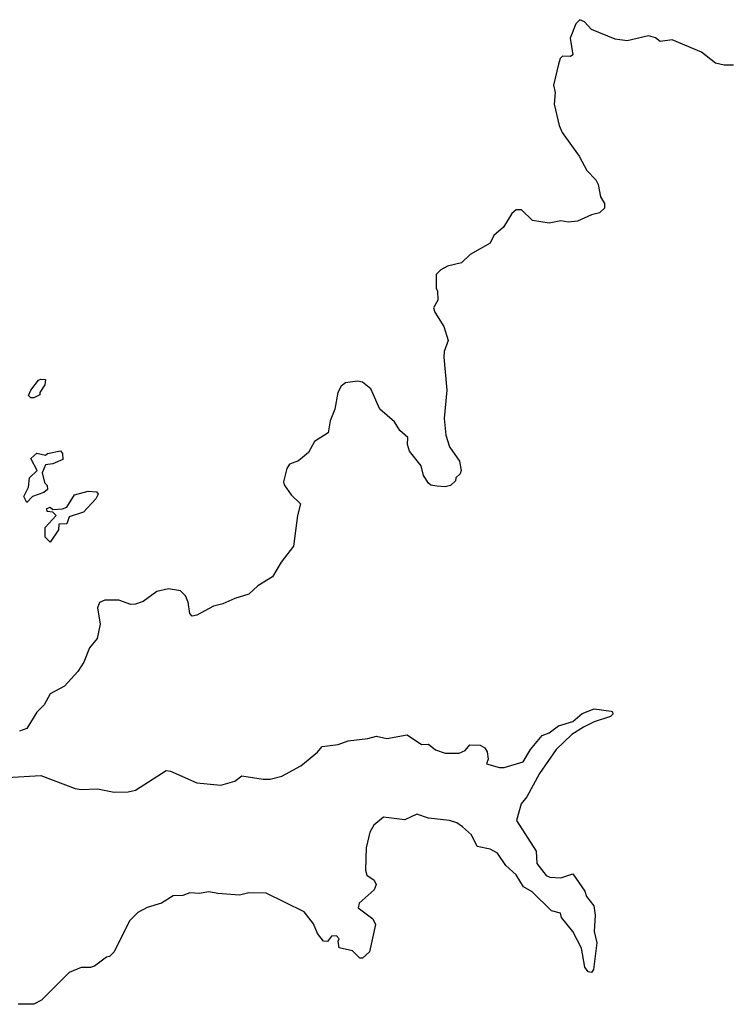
# Model space of a CAD drawing. Extents: x 2293878 to 2522763, y 823964 to 1006972.
# Tile 336 of 407: x 2466505 to 2469512, y 830798 to 834962. Entities that reach past the tile are written whole.
import ezdxf

# ---------------------------------------------------------------- set-up
doc = ezdxf.new("R2010")
doc.units = 0

msp = doc.modelspace()

# ---------------------------------------------------------------- linework, layer by layer
at = {"layer": '0CON20XD'}
for points in [[(2469525, 834770), (2469485, 834770), (2469448.3, 834778.3), (2469390, 834825), (2469265, 834876.7), (2469215, 834870), (2469195, 834886.2), (2469165, 834893.8), (2469075, 834873.1), (2469025, 834880), (2468925, 834921.4), (2468895, 834954), (2468875, 834962.5), (2468858.1, 834945), (2468834.6, 834885), (2468845.7, 834814.3), (2468835, 834807.1), (2468802.2, 834807.8), (2468792.2, 834797.8), (2468784.5, 834775), (2468763.8, 834685), (2468770, 834655), (2468766.7, 834605), (2468787.5, 834515), (2468800, 834485), (2468872.5, 834385), (2468903.9, 834323.9), (2468942.5, 834285)], [(2468942.5, 834285), (2468952.5, 834265), (2468963, 834213), (2468980, 834185), (2468980, 834165), (2468957.5, 834145), (2468925, 834137.5), (2468865, 834110.6), (2468825, 834106.7), (2468795, 834111.1), (2468745, 834102.2), (2468675, 834112.5), (2468627.6, 834157.6), (2468605, 834158.6), (2468586.7, 834143.3), (2468551.9, 834085), (2468510.9, 834049.1), (2468495, 834017.5), (2468411.2, 833968.8), (2468375, 833934.2), (2468315, 833919.2), (2468287.5, 833905), (2468267.5, 833885), (2468266.7, 833825), (2468273.3, 833815), (2468273.6, 833776.4), (2468256.4, 833743.6), (2468262, 833725), (2468300, 833665), (2468317.5, 833605), (2468301.7, 833558.3), (2468300, 833535), (2468312.5, 833395), (2468301.4, 833275), (2468308.8, 833205), (2468323.3, 833155), (2468366.2, 833095), (2468372.5, 833055), (2468368.3, 833041.7), (2468350, 833025), (2468348.3, 833011.7), (2468328.3, 832991.7), (2468305, 832986.7), (2468270.7, 832989.3), (2468245, 832993.3), (2468235, 833002.5), (2468213.8, 833035), (2468203.3, 833075), (2468155, 833137.5), (2468146, 833165), (2468146.7, 833195), (2468114.2, 833224.2), (2468090.9, 833260.9), (2468029.2, 833315), (2467991.2, 833401.2), (2467955, 833428.8), (2467935, 833433.8), (2467884.1, 833425.9), (2467865, 833412.5), (2467851.2, 833385), (2467838.8, 833315), (2467819.2, 833265), (2467810, 833215), (2467752.3, 833177.7), (2467727.7, 833132.3), (2467685, 833096.2), (2467647, 833083), (2467636.1, 833063.9), (2467621.7, 833008.3), (2467623.8, 832995), (2467653.2, 832953.2), (2467693.8, 832915), (2467680.8, 832865), (2467663.3, 832735), (2467611.7, 832668.3), (2467574.4, 832605.6), (2467512.2, 832567.8), (2467475, 832532.5), (2467415, 832513.8), (2467365, 832491.2), (2467325, 832482), (2467255, 832444), (2467235, 832440), (2467225, 832450), (2467218.3, 832498.3), (2467206.7, 832525), (2467185, 832546.2), (2467135, 832554.3), (2467085.7, 832544.3), (2467028.3, 832501.7), (2466995, 832490), (2466975, 832489.4), (2466925, 832507.5), (2466865, 832507.5), (2466842.8, 832497.2), (2466834.3, 832475), (2466845.5, 832405), (2466833.5, 832345), (2466801.1, 832305), (2466776.1, 832245), (2466750.9, 832205), (2466695, 832143.2), (2466635, 832111.5), (2466608.9, 832065), (2466577.4, 832032.6), (2466535.2, 831964.8), (2466505, 831952.3)], [(2466565, 833362.5), (2466553, 833363), (2466543, 833373), (2466552.5, 833395), (2466585, 833437.5), (2466595, 833442.5), (2466615, 833440), (2466611.7, 833418.3), (2466590, 833385), (2466590, 833375), (2466565, 833362.5)], [(2466535, 832920), (2466522.5, 832945), (2466542.5, 832985), (2466547.5, 833025), (2466580, 833055), (2466553, 833107), (2466578.3, 833128.3), (2466615, 833120), (2466623, 833127), (2466678.3, 833138.3), (2466687, 833127), (2466688.3, 833101.7), (2466645, 833083.3), (2466615, 833080), (2466600, 833045), (2466610, 833005), (2466621.7, 832991.7), (2466622.5, 832975), (2466608, 832962), (2466560, 832945), (2466535, 832920)], [(2466635, 832752.5), (2466613, 832773), (2466613.3, 832815), (2466660, 832865), (2466645, 832880), (2466621.7, 832881.7), (2466620, 832895), (2466635, 832900), (2466645, 832890), (2466687, 832893), (2466705, 832900), (2466736.7, 832953.3), (2466795, 832967.5), (2466830, 832965), (2466837.5, 832955), (2466827.5, 832935), (2466775, 832880), (2466715, 832860), (2466705, 832830), (2466671.7, 832828.3), (2466670, 832805), (2466635, 832752.5)], [(2466452.7, 831757.3), (2466595, 831765.6), (2466740.2, 831710.2), (2466765, 831705.5), (2466835, 831709.4), (2466905, 831694.4), (2466965, 831695.7), (2466995, 831702.9), (2467125, 831786.7), (2467143.9, 831783.9), (2467254.4, 831734.4), (2467355.6, 831724.4), (2467415, 831741.2), (2467445, 831763.8), (2467535, 831750), (2467565, 831750), (2467615, 831762), (2467695, 831806.7), (2467765.7, 831864.3), (2467785, 831887.5), (2467853, 831897), (2467895, 831911.4), (2467978.3, 831921.7), (2468015, 831932), (2468058, 831922), (2468145, 831936.7), (2468205, 831896.2), (2468235, 831897.5), (2468264.1, 831874.1), (2468305, 831860), (2468365, 831860), (2468389.3, 831870.7), (2468410, 831895), (2468453, 831893), (2468473, 831883), (2468482.5, 831865), (2468486.7, 831835), (2468480, 831815), (2468535, 831798.8), (2468555, 831798.8), (2468635, 831822.5), (2468665.8, 831875), (2468715, 831934), (2468745, 831945.7), (2468784.6, 831975.4), (2468845, 831994.5), (2468885, 832028.1), (2468935, 832047.5), (2469007.3, 832037.3), (2469013.3, 832035), (2469014.2, 832025), (2469005, 832014.5), (2468935, 831992.5), (2468890.1, 831969.9), (2468840.7, 831939.3), (2468774.5, 831875.5), (2468705, 831773.8), (2468650.8, 831675), (2468626.2, 831645), (2468606.7, 831575), (2468690, 831445), (2468693.1, 831393.1), (2468733, 831343), (2468747.5, 831335), (2468795, 831332.5), (2468845, 831348.8), (2468895.7, 831275.7), (2468903, 831253), (2468933.9, 831213.9), (2468940, 831175), (2468936.2, 831105), (2468947.3, 831057.3), (2468932.5, 830945), (2468925, 830932), (2468910, 830935), (2468896.2, 830955), (2468882, 831035), (2468845.4, 831105.4), (2468797.1, 831165), (2468792.5, 831182.5), (2468755, 831192.7), (2468673.6, 831273.6), (2468636.7, 831295), (2468605.3, 831345.3), (2468562.5, 831385), (2468526.4, 831436.4), (2468495, 831453.1), (2468441.2, 831465), (2468416, 831515), (2468378.5, 831548.5), (2468354.5, 831564.5), (2468323.3, 831575), (2468235, 831584.5), (2468185, 831602.5), (2468135, 831577.9), (2468045, 831588.9), (2468002.9, 831555), (2467986.7, 831525), (2467971.1, 831458.9), (2467968.8, 831365), (2467973.9, 831343.9), (2468005, 831323.3), (2468013.8, 831305), (2468005, 831281.2), (2467941.2, 831225), (2467936.7, 831205), (2467999.6, 831159.6), (2468011.2, 831135), (2467985, 831020), (2467955, 830992.5), (2467945, 830992.5), (2467913.6, 831023.6), (2467857, 831037), (2467852.5, 831065), (2467857.5, 831075), (2467845, 831087.5), (2467823.9, 831086.1), (2467807, 831063), (2467790, 831065), (2467765, 831097.5), (2467747.6, 831137.6), (2467708.6, 831188.6), (2467547.4, 831267.4), (2467475, 831269.7), (2467435, 831259.2), (2467343.8, 831266.2), (2467305, 831273.8), (2467265, 831266.2), (2467225, 831268.5), (2467195, 831258.2), (2467155, 831256.2), (2467105, 831225.6), (2467045, 831207.5), (2467005, 831186.2), (2466969.3, 831150.7), (2466905, 831020), (2466885, 831000), (2466873, 830997), (2466821.7, 830958.3), (2466805, 830952.5), (2466765, 830952.5), (2466715, 830932.5), (2466597.5, 830815), (2466565, 830797.5), (2466498.3, 830798.3)]]:
    msp.add_lwpolyline(points, dxfattribs=at)

doc.saveas('drawing.dxf')
